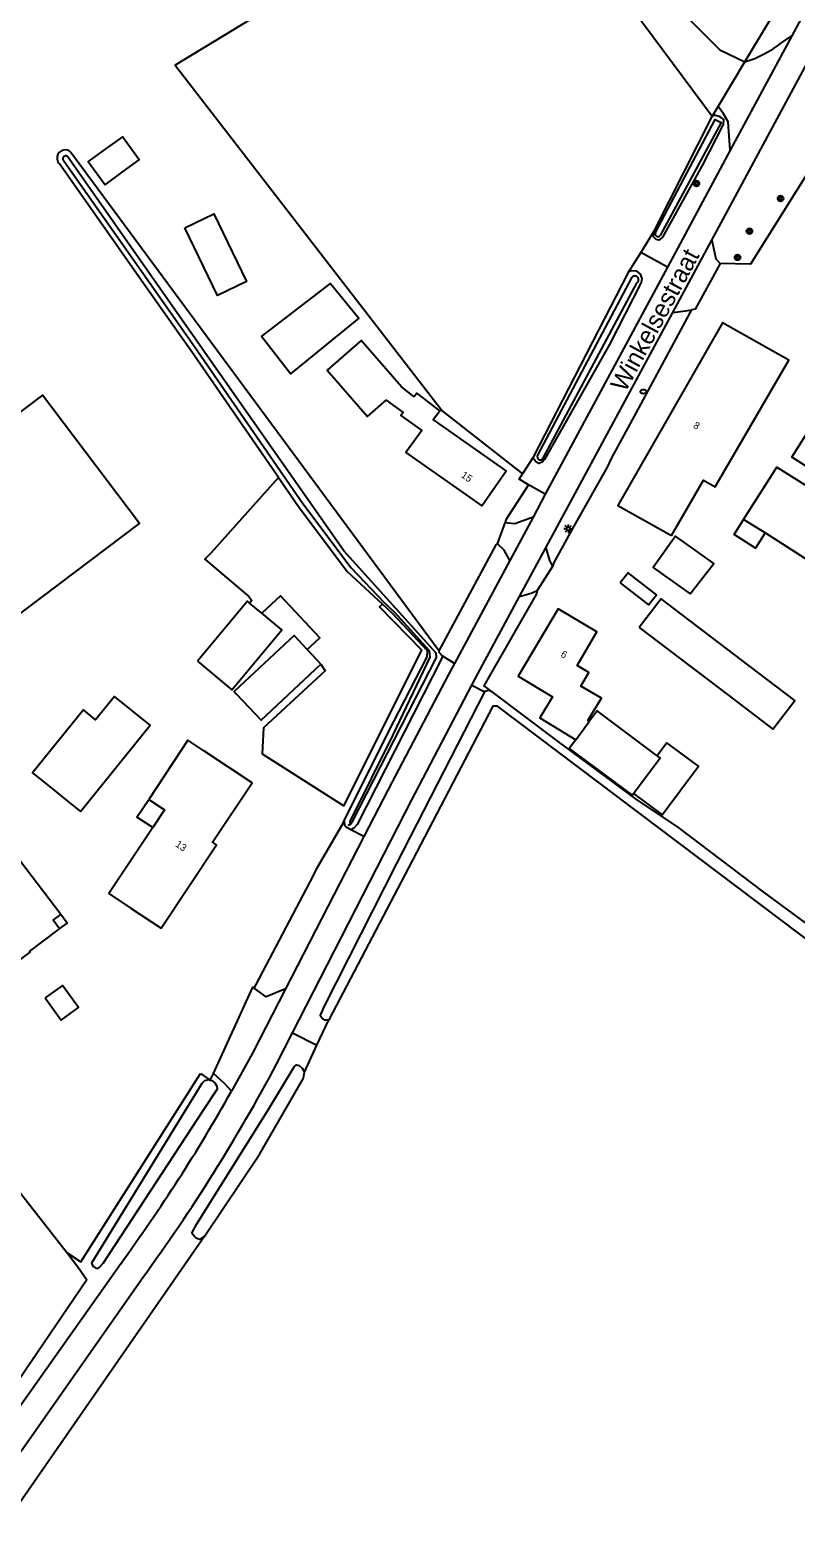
# Model space of a CAD drawing. Extents: x 136000 to 141014, y 402000 to 403500.
# Drawn here: x 140151.1 to 140258.1, y 403074.6 to 403285.4 of the extents above; entities that cross this region are included whole.
import ezdxf

# ---------------------------------------------------------------- set-up
doc = ezdxf.new("R2010")
doc.units = 0
for name, color, linetype in [('gg-afsc-erfafscheiding', 7, 'Continuous'), ('gg-anno-huisnummerreeks BGT', 7, 'Continuous'), ('gg-anno-openbare ruimte label', 7, 'Continuous'), ('gg-bbg-bassin', 7, 'Continuous'), ('gg-bbg-bijgebouw', 7, 'Continuous'), ('gg-bbg-hoofdgebouw', 7, 'Continuous'), ('gg-bbg-luifel en loopbrug', 7, 'Continuous'), ('gg-bbg-overig bouwwerk', 7, 'Continuous'), ('gg-bbg-tussenscheiding', 7, 'Continuous'), ('gg-knt-bronhoudergrens', 7, 'Continuous'), ('gg-knt-onverhard', 7, 'Continuous'), ('gg-knt-verharding', 7, 'Continuous'), ('gg-knt-verharding nz', 7, 'Continuous'), ('gg-kntw-bovenkant insteek waterloop', 7, 'Continuous'), ('gg-kntw-waterlijn', 7, 'Continuous'), ('gt-grn-groengrens NZ', 7, 'Continuous'), ('gt-grn-vlakafsluiter', 7, 'Continuous'), ('gt-symb-boom', 7, 'Continuous'), ('gt-symb-brandkraan', 7, 'Continuous'), ('gt-symb-lichtmast', 7, 'Continuous')]:
    doc.layers.add(name, color=color, linetype=linetype)

# ---------------------------------------------------------------- blocks, each defined once
blk = doc.blocks.new('gt0-BOOM')
at = {"layer": 'gt-symb-boom'}
for radius in [0.4, 0.2]:
    blk.add_circle((0, 0), radius, dxfattribs=at)
blk = doc.blocks.new('gt0-BR')
at = {"layer": 'gt-symb-brandkraan'}
for centre, radius, start, end in [((-0.24, 0), 0.206, 107.5669, 252.4331), ((0.6, -2.66), 3, 106.892, 107.5669), ((0, -0.69), 0.938, 73.108, 106.892), ((-0.6, -2.66), 3, 72.4331, 73.108), ((0.24, 0), 0.206, 287.567, 72.4331), ((0.6, 2.66), 3, 252.4331, 253.108), ((0, 0.69), 0.938, 253.108, 286.8921), ((-0.6, 2.66), 3, 286.8921, 287.567)]:
    blk.add_arc(centre, radius, start, end, dxfattribs=at)
blk = doc.blocks.new('gt0-LMAST')
at = {"layer": 'gt-symb-lichtmast'}
for p, q in [((-0.18, 0.17), (-0.45, 0.44)), ((0, 0.25), (0, 0.62)), ((0.17, 0.17), (0.44, 0.44)), ((-0.25, 0), (-0.63, 0)), ((-0.18, -0.18), (-0.45, -0.45)), ((0, -0.25), (0, -0.63)), ((0.44, -0.45), (0.17, -0.18)), ((0.25, 0), (0.62, 0))]:
    blk.add_line(p, q, dxfattribs=at)
blk.add_circle((0, 0), 0.25, dxfattribs=at)

msp = doc.modelspace()

# ---------------------------------------------------------------- linework, layer by layer
at = {"layer": 'gg-afsc-erfafscheiding'}
msp.add_line((140176.2, 403138.57), (140176.69, 403139.48), dxfattribs=at)
for points in [[(140267.29, 403277.49), (140251.7, 403252.64), (140247.5, 403252.75)], [(140243.46, 403246.24), (140243.24, 403245.84), (140235.75, 403231.9), (140232.29, 403225.54), (140231.68, 403224.28), (140227.04, 403216.01), (140224.25, 403210.95), (140224.04, 403210.39)], [(140220.68, 403221.78), (140217.53, 403216.91), (140217.45, 403216.48)], [(140220.68, 403221.78), (140219.4, 403222.6), (140219.86, 403223.31)], [(140221.93, 403207.01), (140221.82, 403206.55), (140214.45, 403193.68), (140215.59, 403192.83)], [(140182.38, 403151.41), (140182.64, 403151.94), (140190.62, 403167.09), (140191.18, 403168.22), (140194.82, 403174.49), (140194.95, 403174.83)]]:
    msp.add_lwpolyline(points, dxfattribs=at)
at = {"layer": 'gg-bbg-bassin'}
for points in [[(140172.66, 403257.72), (140176.71, 403259.68), (140181.29, 403250.24), (140177.24, 403248.27), (140172.66, 403257.72)], [(140183.4, 403242.51), (140193.01, 403249.96), (140196.98, 403245.11), (140187.45, 403237.29), (140183.4, 403242.51)]]:
    msp.add_lwpolyline(points, dxfattribs=at)
at = {"layer": 'gg-bbg-bijgebouw'}
for p, q in [((140253.76, 403215.06), (140250.76, 403216.96)), ((140183.44, 403203.84), (140181.73, 403205.26)), ((140191.17, 403197.27), (140189.77, 403198.75)), ((140191.69, 403196.71), (140191.17, 403197.27))]:
    msp.add_line(p, q, dxfattribs=at)
for points in [[(140136.43, 403193.81), (140166.34, 403216.38), (140152.78, 403234.34), (140122.89, 403211.77)], [(140265.53, 403220.56), (140261.7, 403222.98), (140257.48, 403225.65), (140263.95, 403235.87), (140268.18, 403233.19), (140272, 403230.77), (140265.53, 403220.56)], [(140250.76, 403216.96), (140255.39, 403224.28), (140264.01, 403218.83), (140279.95, 403208.74), (140275.32, 403201.43)], [(140245.31, 403211.71), (140241.24, 403214.61), (140238.12, 403210.24), (140242.19, 403207.33), (140243.31, 403206.53), (140246.61, 403210.79), (140245.31, 403211.71)], [(140268.25, 403205.91), (140259.38, 403211.51), (140253.76, 403215.06)], [(140233.51, 403208.09), (140237.48, 403204.99), (140238.58, 403206.4), (140234.61, 403209.5), (140233.51, 403208.09)], [(140181.73, 403205.26), (140181.44, 403205.51), (140174.45, 403197.13)], [(140236.18, 403201.83), (140248.49, 403192.47), (140254.85, 403187.63), (140257.9, 403191.65), (140251.55, 403196.48), (140239.23, 403205.84), (140236.18, 403201.83)], [(140174.45, 403197.13), (140179.24, 403193.13), (140186.23, 403201.51), (140183.44, 403203.84)], [(140189.77, 403198.75), (140187.93, 403200.72), (140179.57, 403192.88), (140179.9, 403192.52), (140183.33, 403188.87), (140191.69, 403196.71)], [(140158.08, 403176.11), (140167.83, 403188.18), (140162.84, 403192.21), (140160.21, 403188.95), (140158.49, 403190.34), (140151.37, 403181.53), (140154.46, 403179.03), (140156.24, 403177.6), (140158.08, 403176.11)], [(140238.7, 403183.92), (140230.31, 403190.18), (140229.2, 403188.68)], [(140227.3, 403186.13), (140226.4, 403184.93), (140235.19, 403178.38), (140235.37, 403178.62)], [(140235.37, 403178.62), (140239.1, 403183.62), (140238.7, 403183.92)], [(140155.33, 403161.69), (140148.08, 403171.29)], [(140155.18, 403159.71), (140154.28, 403160.9), (140155.33, 403161.69)], [(140138.74, 403147.16), (140138.75, 403147.15), (140151.05, 403156.44), (140150.99, 403156.53), (140155.18, 403159.71)]]:
    msp.add_lwpolyline(points, dxfattribs=at)
at = {"layer": 'gg-bbg-hoofdgebouw'}
for points in [[(140240.68, 403214.72), (140245.14, 403222.45), (140246.8, 403221.49), (140257.06, 403239.24), (140247.83, 403244.42), (140233.2, 403218.91), (140240.68, 403214.72)], [(140204.71, 403234.09), (140202.94, 403235.47), (140197.32, 403241.95), (140192.56, 403237.81), (140198.18, 403231.34), (140200.81, 403233.62), (140203.18, 403231.91), (140202.88, 403231.49), (140205.79, 403229.39), (140203.57, 403226.29), (140214.16, 403218.86), (140217.59, 403223.75), (140207.37, 403230.94), (140208.29, 403232.12), (140205.44, 403234.35), (140205.11, 403234.61), (140204.71, 403234.09)], [(140229.2, 403188.68), (140228.97, 403188.82), (140230.88, 403191.96), (140228.01, 403193.65), (140229.14, 403195.56), (140227.49, 403196.54), (140230.26, 403201.22), (140224.83, 403204.47), (140219.24, 403195.02), (140224.03, 403192.13), (140222.26, 403189.19), (140227.3, 403186.13)], [(140168.18, 403173.86), (140162.06, 403164.64), (140165.19, 403162.56), (140169.35, 403159.79), (140177.1, 403171.46), (140176.55, 403171.83), (140182.07, 403180.12), (140175.32, 403184.61), (140173.11, 403186.08), (140167.62, 403177.8)], [(140167.62, 403177.8), (140169.82, 403176.34), (140168.18, 403173.86)]]:
    msp.add_lwpolyline(points, dxfattribs=at)
at = {"layer": 'gg-bbg-luifel en loopbrug'}
for points in [[(140253.76, 403215.06), (140252.43, 403212.95), (140249.43, 403214.85), (140250.76, 403216.96)], [(140235.37, 403178.62), (140239.38, 403175.63), (140244.46, 403182.44), (140240.05, 403185.73), (140238.7, 403183.92)], [(140168.18, 403173.86), (140165.97, 403175.33), (140167.62, 403177.8)], [(140155.18, 403159.71), (140156.23, 403160.51), (140155.33, 403161.69)], [(140153.16, 403150.04), (140155.39, 403146.96), (140157.82, 403148.73), (140155.58, 403151.8), (140153.16, 403150.04)]]:
    msp.add_lwpolyline(points, dxfattribs=at)
at = {"layer": 'gg-bbg-overig bouwwerk'}
msp.add_lwpolyline([(140161.53, 403263.75), (140163.91, 403265.49), (140166.3, 403267.23), (140163.94, 403270.46), (140161.56, 403268.72), (140159.18, 403266.99), (140161.53, 403263.75)], dxfattribs=at)
at = {"layer": 'gg-bbg-tussenscheiding'}
msp.add_line((140227.3, 403186.13), (140229.2, 403188.68), dxfattribs=at)
at = {"layer": 'gg-knt-bronhoudergrens'}
for p, q in [((140250.95, 403280.92), (140254.68, 403287.13)), ((140247.21, 403274.7), (140250.95, 403280.92)), ((140246.35, 403273.27), (140247.21, 403274.7)), ((140238.41, 403257.54), (140236.38, 403254.25)), ((140236.38, 403254.25), (140234.64, 403251.46)), ((140221.3, 403225.54), (140219.86, 403223.31)), ((140191.14, 403143.44), (140192.78, 403146.98)), ((140189.38, 403139.65), (140191.14, 403143.44)), ((140174.85, 403139.47), (140176.2, 403138.57)), ((140175.49, 403116.77), (140131.56, 403053.48))]:
    msp.add_line(p, q, dxfattribs=at)
for points in [[(140108.84, 403337.58), (140178.48, 403379.67), (140182.96, 403381.47), (140186.4, 403381.62), (140192.39, 403380.72), (140197.92, 403377.73), (140201.81, 403372.49), (140202.26, 403363.22), (140206.45, 403356.19), (140199.72, 403350.65), (140205.25, 403340.33), (140242.5, 403287.53), (140247.43, 403282.59), (140250.95, 403280.92)], [(140246.35, 403273.27), (140233.94, 403290.05), (140214.93, 403316.44), (140193.23, 403345.8), (140160.6, 403323.67), (140167.69, 403314.02), (140170.81, 403314.59), (140173.65, 403313.74), (140182.3, 403301.54), (140182.59, 403297.99), (140182.02, 403294.87), (140186.14, 403289.48), (140171.33, 403280.46), (140208.66, 403232.1), (140219.86, 403223.31)], [(140185.74, 403222.82), (140176.31, 403212.24), (140175.45, 403211.38), (140181.63, 403206.19), (140182.05, 403205.63), (140181.73, 403205.26)], [(140189.77, 403198.75), (140191.54, 403200.41), (140186.04, 403206.28), (140183.44, 403203.84)], [(140191.69, 403196.71), (140192.3, 403195.79), (140183.69, 403187.79), (140183.49, 403184.17), (140194.91, 403176.92), (140205.79, 403198.66), (140199.89, 403204.74), (140200.3, 403205.09)], [(140121.15, 403153.37), (140123.85, 403155.8), (140156.21, 403114.4)], [(140156.21, 403114.4), (140158.14, 403113.17), (140174.85, 403139.47)]]:
    msp.add_lwpolyline(points, dxfattribs=at)
at = {"layer": 'gg-knt-onverhard'}
msp.add_line((140256.06, 403283.59), (140257.49, 403284.58), dxfattribs=at)
msp.add_lwpolyline([(140248.89, 403268.58), (140248.61, 403272.54), (140247.94, 403273.64), (140247.21, 403274.7)], dxfattribs=at)
msp.add_arc((140245.95, 403296.71), 16.56, 287.567, 307.6159, dxfattribs=at)
at = {"layer": 'gg-knt-verharding'}
for p, q in [((140271.82, 403311.26), (140257.49, 403284.58)), ((140246.33, 403256.01), (140261.65, 403284.49)), ((140257.49, 403284.58), (140248.89, 403268.58)), ((140248.89, 403268.58), (140240.11, 403252.24)), ((140240.11, 403252.24), (140223.04, 403220.47)), ((140223.13, 403212.96), (140240.89, 403245.89)), ((140223.04, 403220.47), (140221.33, 403217.29)), ((140216.37, 403213.55), (140217.45, 403216.48)), ((140224.04, 403210.39), (140221.93, 403207.01)), ((140210.36, 403196.8), (140208.65, 403197.87)), ((140197.7, 403172.62), (140186.74, 403151.33)), ((140185.49, 403140.77), (140187.74, 403145.18))]:
    msp.add_line(p, q, dxfattribs=at)
for points in [[(140246.33, 403256.01), (140246.86, 403253.37), (140247.5, 403252.75)], [(140247.5, 403252.75), (140243.98, 403246.33), (140243.46, 403246.24)], [(140240.89, 403245.89), (140242.66, 403246.1), (140243.46, 403246.24)], [(140221.33, 403217.29), (140218.77, 403216.33), (140217.45, 403216.48)], [(140208.21, 403198.56), (140216.18, 403213.41), (140216.37, 403213.55)], [(140218.09, 403211.23), (140217.32, 403212.64), (140216.37, 403213.55)], [(140223.13, 403212.96), (140223.63, 403211.21), (140224.04, 403210.39)], [(140219.46, 403206.17), (140221.05, 403206.66), (140221.93, 403207.01)], [(140212.78, 403193.76), (140213.63, 403195.37), (140219.46, 403206.17)], [(140210.36, 403196.8), (140209.53, 403195.25), (140201.08, 403179.17), (140197.7, 403172.62)], [(140187.74, 403145.18), (140204.39, 403177.73), (140212.78, 403193.76)], [(140176.69, 403139.48), (140182.18, 403151.55), (140182.38, 403151.41)], [(140186.74, 403151.33), (140184.05, 403150.22), (140182.38, 403151.41)], [(140179.19, 403136.99), (140178.24, 403138.1), (140176.69, 403139.48)], [(140163.71, 403112.88), (140147.99, 403090.57), (140145.11, 403086.58)], [(140130.18, 403058.97), (140150.95, 403088.34), (140166.79, 403110.97)]]:
    msp.add_lwpolyline(points, dxfattribs=at)
for centre, radius, start, end in [((139967.5, 403256.75), 246.92, 323.814, 331.985), ((139968.58, 403255.23), 241.53, 323.8892, 330.6889)]:
    msp.add_arc(centre, radius, start, end, dxfattribs=at)
at = {"layer": 'gg-knt-verharding nz'}
for p, q in [((140240.89, 403245.89), (140246.33, 403256.01)), ((140221.33, 403217.29), (140218.09, 403211.23)), ((140218.09, 403211.23), (140210.36, 403196.8)), ((140219.46, 403206.17), (140223.13, 403212.96))]:
    msp.add_line(p, q, dxfattribs=at)
msp.add_lwpolyline([(140186.74, 403151.33), (140182.11, 403142.34), (140179.19, 403136.99)], dxfattribs=at)
at = {"layer": 'gg-kntw-bovenkant insteek waterloop'}
for p, q in [((140238.41, 403257.54), (140246.35, 403273.27)), ((140156.73, 403268.32), (140208.21, 403198.56)), ((140234.64, 403251.46), (140221.3, 403225.54))]:
    msp.add_line(p, q, dxfattribs=at)
for points in [[(140238.41, 403257.54), (140238.09, 403256.56), (140238.47, 403256.15), (140238.86, 403256.05), (140239.14, 403256.16), (140239.49, 403256.42), (140245.03, 403266.46), (140247.94, 403272.19), (140248.01, 403272.89), (140247.5, 403273.26), (140246.71, 403273.47), (140246.35, 403273.27)], [(140172.15, 403242.5), (140167.13, 403249.63), (140155.15, 403266.66)], [(140234.64, 403251.46), (140235.03, 403251.74), (140235.75, 403251.71), (140236.29, 403251.24), (140236.53, 403250.64), (140236.46, 403250.1), (140232.03, 403241.41), (140222.95, 403225.33), (140222.6, 403224.96), (140222.15, 403224.78), (140221.7, 403225.1), (140221.3, 403225.54)], [(140185.74, 403222.82), (140178.48, 403233.35), (140173.4, 403240.72), (140172.15, 403242.5)], [(140185.74, 403222.82), (140188.54, 403218.75), (140195.38, 403209.69), (140200.3, 403205.09)], [(140194.95, 403174.83), (140201.07, 403187.18), (140206.53, 403197.72), (140206.58, 403198.6), (140201.75, 403203.74), (140200.3, 403205.09)], [(140208.65, 403197.87), (140208.25, 403198.3), (140208.21, 403198.56)], [(140208.65, 403197.87), (140208.61, 403197.56), (140196.75, 403174.29), (140196.3, 403173.77), (140195.89, 403173.55)], [(140214.59, 403192.86), (140214.55, 403192.83), (140202.26, 403168.85), (140192.15, 403148.91), (140191.57, 403147.66), (140191.89, 403147.16), (140192.26, 403147), (140192.78, 403146.98)], [(140215.59, 403192.83), (140215.37, 403192.92), (140215.13, 403193.01), (140214.62, 403192.9), (140214.59, 403192.86)], [(140215.59, 403192.83), (140224.82, 403185.92), (140235.72, 403177.84), (140241.61, 403173.89), (140253.56, 403164.85), (140271.02, 403151.97), (140282.95, 403142.84), (140286.57, 403140.26), (140286.71, 403140.15)], [(140467.12, 402993.3), (140466.04, 402994.17), (140465.74, 402994.41), (140449.02, 403008.63), (140396.44, 403051.42), (140334.96, 403100.39), (140286.48, 403137.96), (140216.39, 403190.82), (140215.73, 403190.82), (140203.94, 403168.22), (140192.78, 403146.98)], [(140195.89, 403173.55), (140195.39, 403173.82), (140195.08, 403174.07), (140194.95, 403174.83)], [(140175.49, 403116.77), (140174.72, 403116.29), (140174.27, 403116.45), (140173.96, 403116.75), (140173.64, 403117.18), (140174.33, 403118.46), (140184.42, 403134.55), (140187.96, 403140.43), (140188.3, 403140.71), (140188.64, 403140.58), (140189.06, 403140.25), (140189.38, 403139.65)], [(140175.49, 403116.77), (140183.15, 403128.24), (140189.27, 403138.82), (140189.38, 403139.65)], [(140160.17, 403112.33), (140159.88, 403112.51), (140159.67, 403113), (140175.1, 403138.15), (140175.49, 403138.51), (140176.01, 403138.64), (140176.2, 403138.57)], [(140176.2, 403138.57), (140176.43, 403138.48), (140176.86, 403138.17), (140177.15, 403137.7), (140177.18, 403137.28), (140175.26, 403134.41), (140161.28, 403112.96), (140160.75, 403112.4), (140160.48, 403112.22), (140160.31, 403112.24), (140160.17, 403112.33)]]:
    msp.add_lwpolyline(points, dxfattribs=at)
for start, end in [(47.6571, 186.9954), (187.0051, 224.887)]:
    msp.add_arc((140155.96, 403267.47), 1.15, start, end, dxfattribs=at)
at = {"layer": 'gg-kntw-waterlijn'}
for p, q in [((140235.15, 403250.83), (140221.98, 403225.92)), ((140222.74, 403225.52), (140235.89, 403250.06))]:
    msp.add_line(p, q, dxfattribs=at)
for points in [[(140238.46, 403257.05), (140246.77, 403272.89), (140247.6, 403272.46), (140239.11, 403256.65)], [(140155.76, 403267.1), (140167.75, 403250.06), (140174.02, 403241.15), (140179.1, 403233.78), (140189.15, 403219.19), (140195.94, 403210.19), (140200.54, 403205.35), (140201.99, 403204), (140206.83, 403198.62), (140206.92, 403197.69), (140201.74, 403186.85), (140195.73, 403174.72), (140195.77, 403174.48), (140195.81, 403174.45), (140195.54, 403174.21), (140195.82, 403174.36), (140196.12, 403174.71), (140207.82, 403197.66), (140207.79, 403198.27), (140194.9, 403212.54), (140156.27, 403267.69)]]:
    msp.add_lwpolyline(points, dxfattribs=at)
for centre, radius, start, end in [((140156.01, 403267.39), 0.391, 48.953, 229.3363), ((140238.79, 403256.86), 0.379, 150.5379, 325.8205), ((140235.55, 403250.47), 0.532, 309.3429, 138.2908), ((140222.35, 403225.71), 0.432, 150.5326, 334.4385)]:
    msp.add_arc(centre, radius, start, end, dxfattribs=at)
at = {"layer": 'gt-grn-groengrens NZ'}
for p, q in [((140240.11, 403252.24), (140236.38, 403254.25)), ((140223.04, 403220.47), (140220.68, 403221.78)), ((140212.78, 403193.76), (140214.59, 403192.86)), ((140197.7, 403172.62), (140195.89, 403173.55)), ((140187.74, 403145.18), (140191.14, 403143.44))]:
    msp.add_line(p, q, dxfattribs=at)
at = {"layer": 'gt-grn-vlakafsluiter'}
msp.add_lwpolyline([(140156.21, 403114.4), (140157.72, 403112.47), (140158.99, 403110.61), (140143.45, 403087.83), (140142.86, 403087.06)], dxfattribs=at)

# ---------------------------------------------------------------- block references
at = {"layer": 'gt-symb-boom'}
for p in [(140244.17, 403263.92), (140255.92, 403261.82), (140251.57, 403257.25), (140249.92, 403253.58)]:
    msp.add_blockref('gt0-BOOM', p, dxfattribs=at)
at = {"layer": 'gt-symb-brandkraan'}
msp.add_blockref('gt0-BR', (140236.76, 403234.82), dxfattribs=at)
at = {"layer": 'gt-symb-lichtmast'}
msp.add_blockref('gt0-LMAST', (140226.27, 403215.64), dxfattribs=at)

# ---------------------------------------------------------------- texts
at = {"layer": 'gg-anno-huisnummerreeks BGT'}
for s, rotation, p in [('8', 330.2, (140243.63, 403229.83)), ('15', 325, (140211.19, 403222.94)), ('6', 329.4, (140225.1, 403197.83)), ('13', 326.5, (140171.26, 403171.3))]:
    msp.add_text(s, height=1, rotation=rotation, dxfattribs=at).set_placement(p)
at = {"layer": 'gg-anno-openbare ruimte label'}
msp.add_text('Winkelsestraat', height=2.5, rotation=61.6, dxfattribs=at).set_placement((140234.23, 403234.61))

doc.saveas('drawing.dxf')
